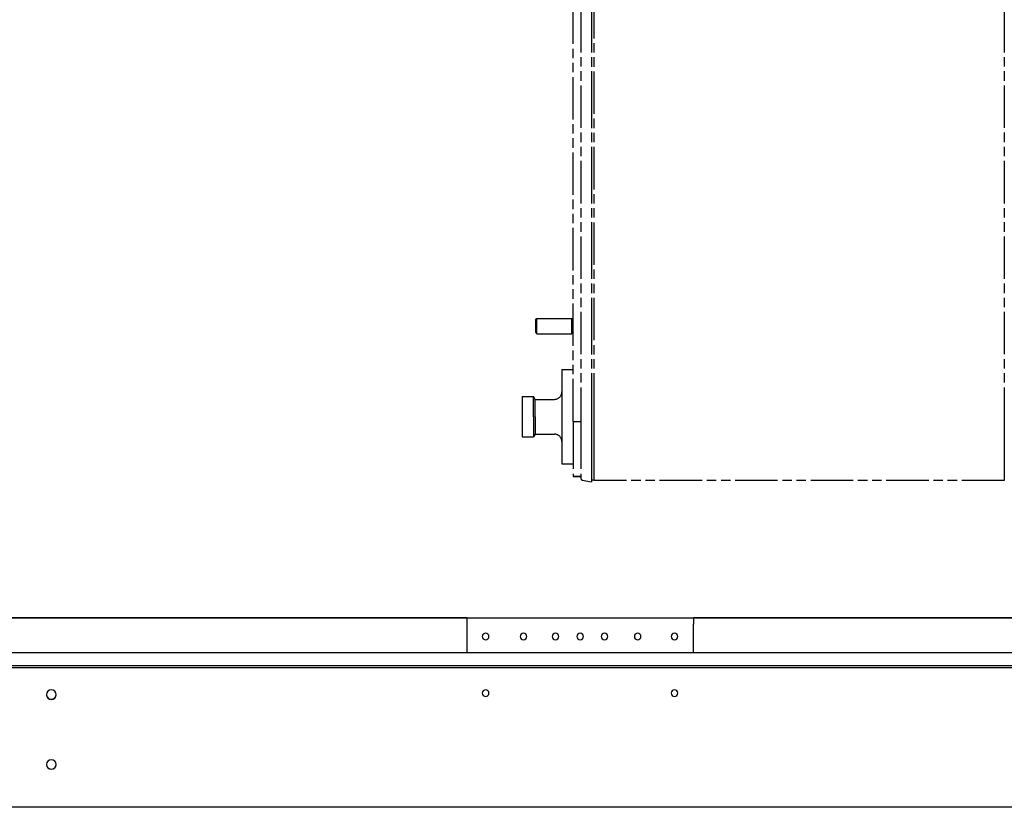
# Model space of a CAD drawing. Extents: x -156717 to 425753, y -51191 to 363295.
# Tile 274 of 502: x 135886 to 136408, y 112052 to 112469. Entities that reach past the tile are written whole.
import ezdxf

# ---------------------------------------------------------------- set-up
doc = ezdxf.new("R2010")
doc.units = 0
doc.header["$LTSCALE"] = 50
doc.linetypes.add('PHANTOM', pattern=[0.8, 0.45, -0.05, 0.1, -0.05, 0.1, -0.05])
doc.layers.get('0').update_dxf_attribs({"linetype": 'CONTINUOUS'})
doc.layers.get('Defpoints').update_dxf_attribs({"linetype": 'CONTINUOUS'})
doc.layers.add('DEFAULT_3', color=7, linetype='PHANTOM')
doc.layers.add('WL570---_TOEVOER', color=3, linetype='CONTINUOUS')
doc.styles.get("Standard").update_dxf_attribs({"font": 'ARIAL.TTF'})
doc.dimstyles.new('ISO-25', dxfattribs={"dimtxt": 2.5, "dimasz": 2.5, "dimexe": 1.25, "dimexo": 0.625, "dimtad": 1, "dimtih": 1, "dimdec": 4, "dimdsep": 46, "dimtxsty": 'Standard', "dimcen": 2.5, "dimadec": 0, "dimazin": 0, "dimtfac": 1, "dimtdec": 4, "dimtmove": 0, "dimatfit": 3, "dimfxl": 0, "dimtvp": 1, "dimtolj": 1, "dimtzin": 0, "dimarcsym": 0})

# ---------------------------------------------------------------- blocks, each defined once
blk = doc.blocks.new('*D172')
at = {"layer": 'Defpoints', "color": 0, "transparency": 16777216}
for p in [(134545.26, 113381.48), (135940.39, 113381.48), (135156.73, 112051.69)]:
    blk.add_point(p, dxfattribs=at)
at = {"layer": 'WL570---_TOEVOER', "color": 0, "lineweight": -2, "transparency": 16777216}
for p, q in [((135909.14, 113381.48), (134482.76, 113381.48)), ((134545.26, 113256.48), (134545.26, 112794.14)), ((134545.26, 112176.69), (134545.26, 112603.91)), ((135125.48, 112051.69), (134482.76, 112051.69))]:
    blk.add_line(p, q, dxfattribs=at)
at = {"layer": 'WL570---_TOEVOER', "color": 0, "transparency": 16777216}
for points in [[(134524.43, 113256.48), (134566.1, 113256.48), (134545.26, 113381.48)], [(134524.43, 112176.69), (134566.1, 112176.69), (134545.26, 112051.69)]]:
    blk.add_solid(points, dxfattribs=at)
at = {"layer": 'WL570---_TOEVOER', "color": 0, "transparency": 16777216, "insert": (134545.26, 112699.03), "char_height": 125, "attachment_point": 5}
blk.add_mtext('\\A1;1330 HT', dxfattribs=at)

msp = doc.modelspace()

# ---------------------------------------------------------------- linework, layer by layer
at = {"color": 3, "linetype": 'Continuous'}
for p, q in [((136123.25075, 112152.20153), (135394.64454, 112152.20153)), ((135394.64454, 112152.20153), (136123.25075, 112152.20153)), ((136123.25075, 112152.20153), (136243.26824, 112152.20153)), ((136123.25075, 112152.20153), (136243.26824, 112152.20153)), ((136123.25075, 112152.20153), (136123.25075, 112150.70131)), ((136123.25075, 112150.70131), (136123.25075, 112148.70102)), ((136123.25075, 112148.70102), (136123.25075, 112133.69884)), ((136243.26824, 112152.20153), (136243.26824, 112150.70131)), ((136971.87445, 112152.20153), (136243.26824, 112152.20153)), ((136243.26824, 112152.20153), (136971.87445, 112152.20153)), ((136243.26824, 112150.70131), (136243.26824, 112148.70102)), ((136243.26824, 112133.69884), (136243.26824, 112148.70102)), ((135324.63433, 112133.69884), (137041.88466, 112133.69884)), ((137036.88393, 112126.62674), (135329.63506, 112126.62674)), ((137207.40878, 112051.68688), (135159.11021, 112051.68688)), ((137207.40878, 112051.68688), (135159.11021, 112051.68688))]:
    msp.add_line(p, q, dxfattribs=at)
at = {"color": 7, "linetype": 'Continuous'}
msp.add_line((137036.88393, 112125.56592), (135329.63506, 112125.56592), dxfattribs=at)
at = {"color": 3, "linetype": 'Continuous'}
for centre, radius, start, end in [((136133.25221, 112142.20008), 1.75026, 90, 270), ((136133.25221, 112142.20008), 1.75026, 270, 90), ((136153.25512, 112142.20008), 1.75026, 0, 180), ((136153.25512, 112142.20008), 1.75026, 180, 0), ((136170.2576, 112142.20008), 1.75026, 0, 180), ((136170.2576, 112142.20008), 1.75026, 180, 0), ((136183.25949, 112142.20008), 1.75026, 0, 180), ((136183.25949, 112142.20008), 1.75026, 180, 0), ((136196.26139, 112142.20008), 1.75026, 0, 180), ((136196.26139, 112142.20008), 1.75026, 180, 0), ((136213.76394, 112142.20008), 1.75026, 0, 180), ((136213.76394, 112142.20008), 1.75026, 180, 0), ((136233.26678, 112142.20008), 1.75026, 90, 270), ((136233.26678, 112142.20008), 1.75026, 270, 90), ((135903.21867, 112111.39558), 2.55037, 0, 180), ((135903.21867, 112111.39558), 2.55037, 180, 0), ((136133.25221, 112112.1957), 1.75026, 90, 270), ((136133.25221, 112112.1957), 1.75026, 270, 90), ((136233.26678, 112112.1957), 1.75026, 90, 270), ((136233.26678, 112112.1957), 1.75026, 270, 90), ((135903.21867, 112074.39019), 2.55037, 0, 180), ((135903.21867, 112074.39019), 2.55037, 180, 0)]:
    msp.add_arc(centre, radius, start, end, dxfattribs=at)
at = {"color": 7, "linetype": 'Continuous'}
for centre, start, end in [((135903.21567, 112111.4956), 193.8484824, 196.9728267), ((135903.21567, 112111.4956), 196.9728267, 344.045731), ((135903.21567, 112111.4956), 344.045731, 346.1515176), ((135903.21567, 112111.4956), 346.1515176, 351.6528819), ((135903.21567, 112074.49021), 193.8484824, 196.9728267), ((135903.21567, 112074.49021), 196.9728267, 344.045731), ((135903.21567, 112074.49021), 344.045731, 346.1515176), ((135903.21567, 112074.49021), 346.1515176, 351.6528819)]:
    msp.add_arc(centre, 2.55037, start, end, dxfattribs=at)
at = {"layer": 'DEFAULT_3', "color": 8, "linetype": 'PHANTOM'}
for p, q in [((136179.65897, 112256.26707), (136179.65897, 112717.23353)), ((136183.65955, 112714.28347), (136183.65955, 112259.21713)), ((136189.27794, 112714.28347), (136189.27794, 112259.21713)), ((136189.46878, 112259.21713), (136189.46878, 112714.28347)), ((136190.66057, 112259.21713), (136190.66057, 112714.28347)), ((136407.91592, 112714.28347), (136407.91592, 112259.21713)), ((136159.65605, 112309.95772), (136160.42298, 112310.72464)), ((136159.65605, 112309.95772), (136160.42298, 112310.72464)), ((136159.65605, 112309.95772), (136159.65605, 112303.4904)), ((136160.42298, 112310.72464), (136178.89205, 112310.72464)), ((136160.42298, 112310.72464), (136178.89205, 112310.72464)), ((136160.42298, 112309.78868), (136160.42298, 112310.72464)), ((136160.42298, 112307.41875), (136160.42298, 112309.78868)), ((136179.65897, 112309.95772), (136178.89205, 112310.72464)), ((136179.65897, 112309.95772), (136178.89205, 112310.72464)), ((136178.89205, 112309.78868), (136178.89205, 112310.72464)), ((136178.89205, 112307.41875), (136178.89205, 112309.78868)), ((136160.42298, 112306.02936), (136160.42298, 112307.41875)), ((136160.42298, 112303.65943), (136160.42298, 112306.02936)), ((136178.89205, 112307.22413), (136178.89205, 112307.41875)), ((136178.89205, 112306.22398), (136178.89205, 112307.22413)), ((136178.89205, 112306.02936), (136178.89205, 112306.22398)), ((136178.89205, 112303.65943), (136178.89205, 112306.02936)), ((136159.65605, 112303.4904), (136160.42298, 112302.72347)), ((136159.65605, 112303.4904), (136160.42298, 112302.72347)), ((136160.42298, 112302.72347), (136160.42298, 112303.65943)), ((136160.42298, 112302.72347), (136178.89205, 112302.72347)), ((136160.42298, 112302.72347), (136178.89205, 112302.72347)), ((136178.89205, 112302.72347), (136178.89205, 112303.65943)), ((136179.65897, 112303.4904), (136178.89205, 112302.72347)), ((136179.65897, 112303.4904), (136178.89205, 112302.72347)), ((136173.6581, 112283.7207), (136173.6581, 112271.91885)), ((136173.6581, 112283.7207), (136179.65897, 112283.7207)), ((136173.6581, 112283.7207), (136179.65897, 112283.7207)), ((136152.55502, 112269.41862), (136158.55589, 112269.41862)), ((136152.55502, 112269.41719), (136152.55502, 112266.84316)), ((136159.42205, 112267.9184), (136158.55589, 112269.41862)), ((136158.55589, 112269.30969), (136158.55589, 112269.41862)), ((136158.55589, 112266.80476), (136158.55589, 112269.30969)), ((136159.42205, 112267.9184), (136169.65751, 112267.9184)), ((136159.42205, 112267.82474), (136159.42205, 112267.9184)), ((136159.42205, 112265.67097), (136159.42205, 112267.82474)), ((136173.6581, 112271.91885), (136173.6581, 112258.71706)), ((136152.55502, 112266.84316), (136152.55502, 112266.71813)), ((136152.55502, 112266.71813), (136152.55502, 112258.71706)), ((136158.55589, 112261.73204), (136158.55589, 112266.80476)), ((136159.42205, 112261.30938), (136159.42205, 112265.67097)), ((136152.55502, 112258.71706), (136152.55502, 112250.71599)), ((136158.55589, 112258.71706), (136158.55589, 112261.73204)), ((136158.55589, 112258.71706), (136158.55589, 112255.70208)), ((136159.42205, 112258.71706), (136159.42205, 112261.30938)), ((136159.42205, 112258.71706), (136159.42205, 112256.12474)), ((136173.6581, 112258.71706), (136173.6581, 112245.5152)), ((136183.65955, 112259.21713), (136183.65955, 112256.26707)), ((136189.27794, 112259.21713), (136189.27794, 112245.82126)), ((136189.46878, 112246.19697), (136189.46878, 112259.21713)), ((136190.66057, 112246.10831), (136190.66057, 112259.21713)), ((136407.91592, 112259.21713), (136407.91592, 112246.10831)), ((136158.55589, 112255.70208), (136158.55589, 112250.62936)), ((136159.42205, 112256.12474), (136159.42205, 112251.76315)), ((136159.42205, 112251.76315), (136159.42205, 112249.60937)), ((136179.65897, 112256.26707), (136179.65897, 112253.50956)), ((136179.65897, 112256.26707), (136183.65955, 112256.26707)), ((136179.65897, 112253.50956), (136179.65897, 112227.06245)), ((136183.65955, 112256.26707), (136183.65955, 112253.50956)), ((136183.65955, 112253.50956), (136183.65955, 112227.06245)), ((136152.55502, 112250.71599), (136152.55502, 112248.01693)), ((136152.55502, 112248.0155), (136158.55589, 112248.0155)), ((136158.55589, 112250.62936), (136158.55589, 112248.12443)), ((136159.42205, 112249.51572), (136158.55589, 112248.0155)), ((136158.55589, 112248.12443), (136158.55589, 112248.0155)), ((136159.42205, 112249.60937), (136159.42205, 112249.51572)), ((136159.42205, 112249.51572), (136169.65751, 112249.51572)), ((136173.6581, 112245.5152), (136173.6581, 112233.71342)), ((136189.27794, 112245.82126), (136189.27794, 112234.46479)), ((136189.46878, 112235.159), (136189.46878, 112246.19697)), ((136190.66057, 112234.99519), (136190.66057, 112246.10831)), ((136407.91592, 112246.10831), (136407.91592, 112234.99519)), ((136173.6581, 112233.71342), (136179.65897, 112233.71342)), ((136173.6581, 112233.71342), (136179.65897, 112233.71342)), ((136189.27794, 112234.46479), (136189.27794, 112226.87663)), ((136189.46878, 112227.78367), (136189.46878, 112235.159)), ((136190.66057, 112227.56965), (136190.66057, 112234.99519)), ((136407.91592, 112234.99519), (136407.91592, 112227.56965)), ((136179.65897, 112227.06245), (136183.65955, 112227.06245)), ((136183.65955, 112227.06245), (136179.65897, 112227.06245)), ((136183.65955, 112227.06245), (136183.65955, 112226.12859)), ((136189.27794, 112226.87663), (136189.27794, 112225.1938)), ((136189.46878, 112225.1938), (136189.46878, 112227.78367)), ((136190.66057, 112224.96214), (136190.66057, 112227.56965)), ((136407.91592, 112227.56965), (136407.91592, 112225.35485)), ((136184.46886, 112225.14682), (136189.27794, 112224.21203)), ((136189.46878, 112225.1938), (136189.27794, 112224.21203)), ((136189.46878, 112225.1938), (136189.27794, 112224.21203)), ((136189.27794, 112225.1938), (136189.27794, 112224.21203)), ((136190.66057, 112224.96214), (136189.46878, 112225.1938)), ((136407.91592, 112224.96214), (136190.66057, 112224.96214)), ((136407.91592, 112225.35485), (136407.91592, 112224.96214))]:
    msp.add_line(p, q, dxfattribs=at)
for centre, radius, start, end in [((136169.65751, 112271.91898), 4.00058, 270, 359.9990997), ((136169.65751, 112245.51514), 4.00058, 0.0009003, 90), ((136184.6597, 112226.12859), 1.00015, 180, 219.5), ((136184.6597, 112226.12859), 1.00015, 180, 259), ((136184.6597, 112226.12859), 1.00015, 219.5, 259)]:
    msp.add_arc(centre, radius, start, end, dxfattribs=at)

# ---------------------------------------------------------------- dimensions: what is measured, and where the dimension line sits
at = {"layer": 'WL570---_TOEVOER'}
dim = msp.add_linear_dim(base=(134545.26244, 113381.48072), p1=(135156.72524, 112051.68688), p2=(135940.38646, 113381.48072), angle=90, text='<> HT', dimstyle='ISO-25', override={"dimscale": 50, "dimdec": 0}, dxfattribs=at)
dim.commit()
dim.dimension.update_dxf_attribs({"geometry": '*D172', "text_midpoint": (134545.26244, 112699.02912), "dimtype": 160})

doc.saveas('drawing.dxf')
